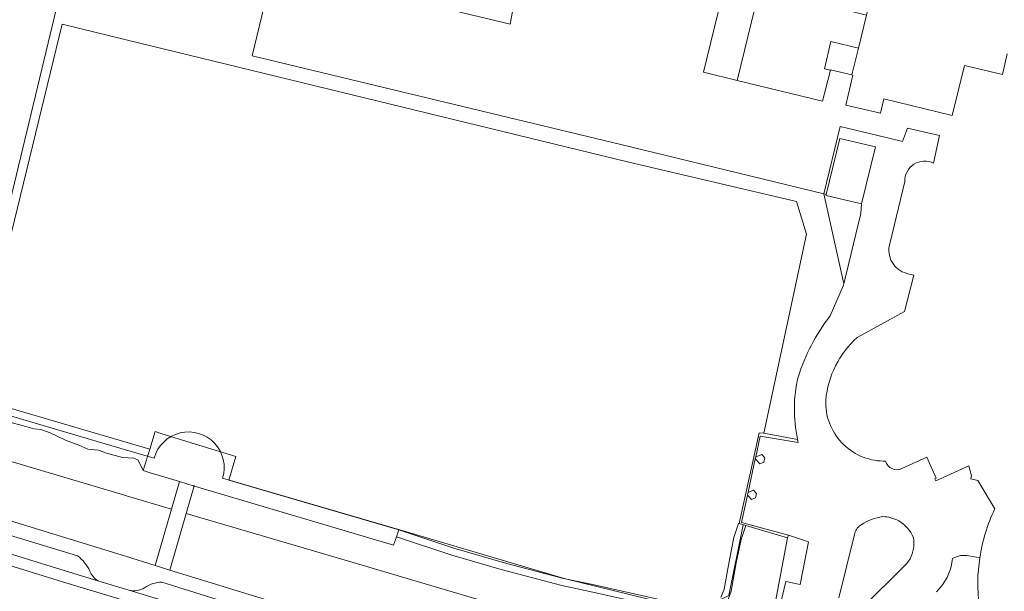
# Model space of a CAD drawing. Header units: metres. Extents: x 151448 to 154749, y 463108 to 465296.
# Tile 271 of 449: x 153986 to 154119, y 463401 to 463478. Entities that reach past the tile are written whole.
import ezdxf

# ---------------------------------------------------------------- set-up
doc = ezdxf.new("R2010")
doc.units = ezdxf.units.M
for name, color, linetype, lineweight in [('B-PV-GK-BESCHOEIING-G', 253, 'Continuous', 9), ('B-PV-GK-KADEMUUR-GV', 253, 'Continuous', 9), ('B-PV-GR-BEPLANTING_CULTUUR_HEESTERS-GV', 253, 'Continuous', 9), ('B-PV-GR-BEPLANTING_CULTUUR_VASTE PLANTENVAK-GV', 253, 'Continuous', 9), ('B-PV-OG-BEBOUWING-GV', 1, 'Continuous', 9), ('B-PV-OG-TERREIN_BEGROEID-GV', 253, 'Continuous', 9), ('B-PV-OG-TERREIN_ERF-GV', 253, 'Continuous', 9), ('B-PV-OG-TERREIN_OEVER-GV', 253, 'Continuous', 9), ('B-PV-OG-WATER_MEER-GV', 253, 'Continuous', 9), ('B-PV-VH-GESLOTENVERHARDING_ASFALT-GV', 253, 'Continuous', 9), ('B-PV-VH-OPENVERHARDING_BETONSTRAATSTEEN-GV', 253, 'Continuous', 9), ('B-PV-VH-OPENVERHARDING_TEGEL-GV', 253, 'Continuous', 9)]:
    doc.layers.add(name, color=color, linetype=linetype, lineweight=lineweight)

msp = doc.modelspace()

# ---------------------------------------------------------------- linework, layer by layer
at = {"layer": 'B-PV-GK-BESCHOEIING-G', "flags": 128}
for points in [[(154000.1, 463475.734), (153991.401, 463477.848), (153978.816, 463426.289)], [(154086.619, 463422.272), (154092.436, 463449.326), (154091.041, 463453.772), (154068.32, 463459.111), (154000.1, 463475.734)], [(153978.816, 463426.289), (154000, 463420.027)], [(154000, 463420.027), (154003.882, 463418.909)], [(154013.166, 463416.16), (154037.36, 463409.099)], [(154037.36, 463409.099), (154059.507, 463402.54), (154077.638, 463398.104), (154081.866, 463400.249), (154083.837, 463409.846)]]:
    msp.add_lwpolyline(points, dxfattribs=at)
at = {"layer": 'B-PV-GK-BESCHOEIING-G'}
msp.add_lwpolyline([(154013.166, 463416.16, 1.016273), (154003.882, 463418.909)], format="xyb", dxfattribs=at)
at = {"layer": 'B-PV-GK-KADEMUUR-GV', "flags": 128}
msp.add_lwpolyline([(154091.217, 463421.435), (154086.619, 463422.272), (154085.995, 463422.319), (154083.3, 463410.006), (154084.168, 463409.747), (154089.857, 463408.051), (154089.963, 463408.412), (154083.61, 463410.171), (154084.406, 463413.879), (154084.486, 463414.252), (154085.466, 463418.818), (154085.52, 463419.067), (154086.124, 463421.881), (154091.308, 463421.001)], close=True, dxfattribs=at)
at = {"layer": 'B-PV-GR-BEPLANTING_CULTUUR_HEESTERS-GV', "flags": 128}
msp.add_lwpolyline([(154084.406, 463413.879), (154084.53, 463413.74), (154084.935, 463413.284), (154085.503, 463413.508), (154085.642, 463414.092), (154085.237, 463414.548), (154084.669, 463414.324), (154084.486, 463414.252)], close=True, dxfattribs=at)
at = {"layer": 'B-PV-GR-BEPLANTING_CULTUUR_VASTE PLANTENVAK-GV', "flags": 128}
msp.add_lwpolyline([(154085.52, 463419.067), (154085.466, 463418.818), (154085.664, 463418.595), (154086.069, 463418.139), (154086.637, 463418.363), (154086.776, 463418.947), (154086.371, 463419.403), (154085.803, 463419.179)], close=True, dxfattribs=at)
at = {"layer": 'B-PV-OG-BEBOUWING-GV', "flags": 128}
for points in [[(153977.741, 463426.547), (153992.596, 463488.378), (153990.953, 463488.776), (153991.776, 463492.198), (154000.126, 463490.178), (154014.238, 463486.763), (154016.817, 463497.425), (154006.175, 463500), (154000, 463501.494), (153997.261, 463502.157), (153997.36, 463502.648), (153997.151, 463502.698), (153995.389, 463503.123), (153984.692, 463505.703)], [(154054.398, 463487.002), (154052.476, 463479.371), (154052.19, 463477.862), (154023.103, 463484.874), (154024.098, 463489.006), (154021.089, 463489.737), (154017.172, 463473.542), (154068.511, 463461.171), (154094.777, 463454.795), (154096.998, 463463.929), (154101.914, 463462.766), (154105.435, 463461.933), (154106.137, 463463.742), (154110.489, 463462.732), (154109.653, 463458.977)], [(154119.656, 463473.823), (154119, 463471.011), (154113.842, 463472.258), (154112.186, 463465.466), (154102.911, 463467.7), (154102.443, 463465.747), (154097.74, 463466.86), (154098.702, 463470.942), (154098.582, 463470.971), (154095.677, 463471.671), (154095.66, 463471.602), (154094.603, 463467.378), (154083.022, 463470.209), (154078.428, 463471.332), (154080.961, 463481.762), (154074.864, 463483.243), (154060.769, 463486.666), (154054.686, 463488.143), (154054.398, 463487.002)], [(154105.76, 463456.457), (154103.719, 463448.001)], [(154106.022, 463444.002), (154106.99, 463443.77), (154105.702, 463438.829), (154099.293, 463435.298)], [(154102.817, 463418.485), (154103.137, 463418.474)], [(154105.364, 463417.473), (154108.762, 463419.039), (154110.008, 463416.174), (154109.844, 463416.098), (154109.97, 463415.805), (154114.445, 463417.838), (154114.824, 463416.507), (154114.71, 463416.07), (154115.691, 463415.835), (154117.995, 463412.009)]]:
    msp.add_lwpolyline(points, dxfattribs=at)
msp.add_lwpolyline([(154095.104, 463454.716), (154095.075, 463454.595), (154099.894, 463453.434), (154101.761, 463461.177), (154096.942, 463462.339)], close=True, dxfattribs=at)
at = {"layer": 'B-PV-OG-BEBOUWING-GV'}
for points in [[(154109.653, 463458.977, 0.5696531), (154105.76, 463456.457)], [(154103.719, 463448.001, 0.4214222), (154106.022, 463444.002)], [(154099.293, 463435.298, 0.1862017), (154095.031, 463426.79)], [(154095.031, 463426.79, 0.4185565), (154102.817, 463418.485)], [(154103.137, 463418.474, 0.4573944), (154105.364, 463417.473)], [(154117.995, 463412.009, 0.0788663), (154115.949, 463405.337)], [(154115.949, 463405.337, 0.07661), (154115.876, 463398.928)]]:
    msp.add_lwpolyline(points, format="xyb", dxfattribs=at)
at = {"layer": 'B-PV-OG-TERREIN_BEGROEID-GV', "flags": 128}
for points in [[(154094.777, 463454.795), (154097.468, 463442.598), (154099.787, 463452.128), (154099.894, 463453.434), (154095.075, 463454.595), (154095.104, 463454.716)], [(154004.016, 463404.318), (154006.243, 463411.975), (154000.125, 463413.783), (154000, 463413.82), (153999.875, 463413.857), (153981.537, 463419.277), (153980.451, 463416.669), (153977.428, 463412.514), (154000, 463405.567)]]:
    msp.add_lwpolyline(points, close=True, dxfattribs=at)
for points in [[(154075.536, 463392.436), (154056.876, 463397.034), (154030.117, 463404.919), (154008.245, 463411.384), (154006.032, 463403.69), (154038.604, 463393.662), (154042.538, 463392.455), (154063.213, 463386.111), (154073.755, 463382.803), (154074.411, 463382.591)], [(154074.411, 463382.591), (154085.904, 463378.883), (154089.593, 463393.724), (154087.717, 463394.134), (154089.618, 463402.122), (154091.547, 463401.722), (154092.695, 463407.529), (154089.963, 463408.412), (154089.857, 463408.051), (154088.192, 463399.412)], [(154112.251, 463405.267), (154112.205, 463405.004)], [(154115.949, 463405.337), (154115.927, 463405.341), (154114.439, 463405.604)]]:
    msp.add_lwpolyline(points, dxfattribs=at)
at = {"layer": 'B-PV-OG-TERREIN_BEGROEID-GV'}
for points in [[(154112.205, 463405.004, -0.1713754), (154110.062, 463400.748)], [(154114.439, 463405.604, 0.1905694), (154112.251, 463405.267)], [(154115.876, 463398.928, -0.07661), (154115.949, 463405.337)]]:
    msp.add_lwpolyline(points, format="xyb", dxfattribs=at)
at = {"layer": 'B-PV-OG-TERREIN_ERF-GV', "flags": 128}
for points in [[(154095.63, 463438.213), (154097.418, 463442.392), (154097.468, 463442.598), (154094.777, 463454.795), (154068.511, 463461.171), (154017.172, 463473.542), (154021.089, 463489.737)], [(154110.584, 463484.431), (154111.605, 463488.474), (154111.757, 463489.074), (154109.34, 463488.288), (154106.989, 463487.386), (154107.248, 463486.577), (154106.796, 463484.601), (154102.165, 463485.692), (154100.557, 463479.083), (154099.462, 463474.586), (154098.582, 463470.971), (154098.702, 463470.942), (154097.74, 463466.86), (154102.443, 463465.747), (154102.911, 463467.7), (154112.186, 463465.466), (154113.842, 463472.258), (154119, 463471.011), (154119.656, 463473.823)], [(153992.596, 463488.378), (153977.741, 463426.547)], [(154082.148, 463485.161), (154078.58, 463485.727), (154075.639, 463486.339), (154074.864, 463483.243), (154080.961, 463481.762), (154078.428, 463471.332), (154083.022, 463470.209), (154085.44, 463480.189), (154086.027, 463482.685), (154092, 463481.203), (154092.825, 463484.788)], [(154023.103, 463484.874), (154052.19, 463477.862), (154052.476, 463479.371)], [(153978.816, 463426.289), (153991.401, 463477.848), (154000.1, 463475.734), (154068.32, 463459.111), (154091.041, 463453.772), (154092.436, 463449.326), (154086.619, 463422.272), (154091.217, 463421.435), (154091.2, 463421.516)], [(154109.653, 463458.977), (154110.489, 463462.732), (154106.137, 463463.742), (154105.435, 463461.933), (154101.914, 463462.766), (154096.998, 463463.929), (154094.777, 463454.795), (154095.104, 463454.716), (154096.942, 463462.339), (154101.761, 463461.177), (154099.894, 463453.434), (154099.787, 463452.128), (154097.468, 463442.598), (154097.418, 463442.392), (154095.63, 463438.213)], [(154103.719, 463448.001), (154105.76, 463456.457)], [(154099.293, 463435.298), (154105.702, 463438.829), (154106.99, 463443.77), (154106.022, 463444.002)], [(154091.2, 463421.516), (154091.217, 463421.435), (154091.308, 463421.001), (154086.124, 463421.881), (154085.52, 463419.067), (154085.803, 463419.179), (154086.371, 463419.403), (154086.776, 463418.947), (154086.637, 463418.363), (154086.069, 463418.139), (154085.664, 463418.595), (154085.466, 463418.818), (154084.486, 463414.252), (154084.669, 463414.324), (154085.237, 463414.548), (154085.642, 463414.092), (154085.503, 463413.508), (154084.935, 463413.284), (154084.53, 463413.74), (154084.406, 463413.879), (154083.61, 463410.171), (154089.963, 463408.412), (154092.695, 463407.529), (154091.547, 463401.722), (154089.618, 463402.122), (154087.717, 463394.134)], [(154103.137, 463418.474), (154102.817, 463418.485)], [(154117.995, 463412.009), (154115.691, 463415.835), (154114.71, 463416.07), (154114.824, 463416.507), (154114.445, 463417.838), (154109.97, 463415.805), (154109.844, 463416.098), (154110.008, 463416.174), (154108.762, 463419.039), (154105.364, 463417.473)], [(154098.983, 463408.687), (154096.81, 463399.923)], [(154096.81, 463399.923), (154098.983, 463408.687)], [(154099.665, 463398.248), (154105.995, 463404.521), (154106.476, 463405.232)], [(154106.476, 463405.232), (154105.995, 463404.521), (154099.665, 463398.248)], [(154112.205, 463405.004), (154112.251, 463405.267)], [(154114.439, 463405.604), (154115.927, 463405.341), (154115.949, 463405.337)]]:
    msp.add_lwpolyline(points, dxfattribs=at)
for points in [[(154100.557, 463479.083), (154096.059, 463480.199), (154097.286, 463485.197), (154095.06, 463484.946), (154092.825, 463484.788), (154092, 463481.203), (154086.027, 463482.685), (154085.44, 463480.189), (154083.022, 463470.209), (154094.603, 463467.378), (154095.66, 463471.602), (154095.427, 463471.656), (154094.845, 463471.79), (154095.704, 463475.518), (154099.462, 463474.586)], [(154098.582, 463470.971), (154099.462, 463474.586), (154095.704, 463475.518), (154094.845, 463471.79), (154095.427, 463471.656), (154095.66, 463471.602), (154095.677, 463471.671)]]:
    msp.add_lwpolyline(points, close=True, dxfattribs=at)
at = {"layer": 'B-PV-OG-TERREIN_ERF-GV'}
for points in [[(154105.76, 463456.457, -0.5696531), (154109.653, 463458.977)], [(154106.022, 463444.002, -0.4214222), (154103.719, 463448.001)], [(154091.289, 463429.894, -0.0914723), (154095.63, 463438.213)], [(154095.63, 463438.213, 0.0914723), (154091.289, 463429.894)], [(154095.031, 463426.79, -0.1862017), (154099.293, 463435.298)], [(154091.2, 463421.516, -0.1132728), (154091.289, 463429.894)], [(154091.289, 463429.894, 0.1132728), (154091.2, 463421.516)], [(154102.817, 463418.485, -0.4185565), (154095.031, 463426.79)], [(154105.364, 463417.473, -0.4573944), (154103.137, 463418.474)], [(154115.949, 463405.337, -0.0788663), (154117.995, 463412.009)], [(154102.75, 463410.958, 0.0997616), (154099.854, 463409.853)], [(154099.854, 463409.853, -0.0997616), (154102.75, 463410.958)], [(154104.941, 463410.361, 0.1146299), (154102.75, 463410.958)], [(154102.75, 463410.958, -0.1146299), (154104.941, 463410.361)], [(154106.941, 463408.103, 0.1587464), (154104.941, 463410.361)], [(154104.941, 463410.361, -0.1587464), (154106.941, 463408.103)], [(154099.854, 463409.853, 0.2047553), (154098.983, 463408.687)], [(154098.983, 463408.687, -0.2047553), (154099.854, 463409.853)], [(154106.476, 463405.232, 0.1647724), (154106.941, 463408.103)], [(154106.941, 463408.103, -0.1647724), (154106.476, 463405.232)], [(154110.062, 463400.748, 0.1713754), (154112.205, 463405.004)], [(154112.251, 463405.267, -0.1905694), (154114.439, 463405.604)]]:
    msp.add_lwpolyline(points, format="xyb", dxfattribs=at)
at = {"layer": 'B-PV-OG-TERREIN_OEVER-GV', "flags": 128}
msp.add_lwpolyline([(154006.243, 463411.975), (154007.333, 463415.721), (154003.223, 463416.965), (154002.401, 463417.214), (154001.719, 463418.623), (154001.132, 463418.896), (153999.603, 463418.964), (153997.405, 463419.551), (153996.34, 463419.987), (153994.879, 463420.11), (153993.664, 463420.656), (153991.84, 463421.317), (153989.751, 463422.34), (153988.523, 463422.763), (153987.553, 463422.858), (153985.656, 463423.404), (153984.618, 463423.691), (153983.936, 463424.1), (153983.399, 463424.567), (153982.787, 463422.282), (153981.537, 463419.277), (153999.875, 463413.857), (154000, 463413.82), (154000.125, 463413.783)], close=True, dxfattribs=at)
msp.add_lwpolyline([(154088.192, 463399.412), (154089.857, 463408.051), (154084.168, 463409.747), (154083.534, 463407.854), (154082.893, 463404.676), (154082.203, 463400.808), (154081.675, 463399.466), (154081.21, 463398.791), (154080.746, 463398.495), (154078.873, 463397.891), (154077.409, 463397.679), (154076.537, 463397.736), (154062.99, 463400.776), (154059.217, 463401.578), (154050.974, 463403.751), (154044.273, 463405.692), (154036.766, 463408.223), (154036.376, 463407.061), (154009.365, 463415.095), (154009.317, 463415.109), (154008.245, 463411.384), (154030.117, 463404.919), (154056.876, 463397.034), (154075.536, 463392.436)], dxfattribs=at)
at = {"layer": 'B-PV-OG-WATER_MEER-GV', "flags": 128}
for points in [[(154080.786, 463399.939), (154081.236, 463401.082), (154081.91, 463404.863), (154082.566, 463408.113), (154083.207, 463410.029), (154083.3, 463410.006), (154085.995, 463422.319), (154086.619, 463422.272), (154092.436, 463449.326), (154091.041, 463453.772), (154068.32, 463459.111), (154000.1, 463475.734), (153991.401, 463477.848), (153978.816, 463426.289)], [(153984.808, 463425.533), (154003.277, 463420.106), (154004.002, 463422.501), (154004.943, 463422.211), (154014.979, 463419.121), (154014.034, 463415.907), (154037.084, 463409.171), (154044.573, 463406.647), (154051.24, 463404.715), (154059.449, 463402.551), (154063.203, 463401.753), (154076.68, 463398.729)], [(154081.675, 463399.466), (154082.203, 463400.808), (154082.893, 463404.676), (154083.534, 463407.854), (154084.168, 463409.747), (154083.3, 463410.006), (154083.207, 463410.029), (154082.566, 463408.113), (154081.91, 463404.863), (154081.236, 463401.082), (154080.786, 463399.939)], [(154076.68, 463398.729), (154063.203, 463401.753), (154059.449, 463402.551), (154051.24, 463404.715), (154044.573, 463406.647), (154037.084, 463409.171), (154036.766, 463408.223), (154044.273, 463405.692), (154050.974, 463403.751), (154059.217, 463401.578), (154062.99, 463400.776)]]:
    msp.add_lwpolyline(points, dxfattribs=at)
for points in [[(154002.401, 463417.214), (154003.277, 463420.106), (153984.808, 463425.533), (153983.741, 463425.847), (153983.399, 463424.567), (153983.936, 463424.1), (153984.618, 463423.691), (153985.656, 463423.404), (153987.553, 463422.858), (153988.523, 463422.763), (153989.751, 463422.34), (153991.84, 463421.317), (153993.664, 463420.656), (153994.879, 463420.11), (153996.34, 463419.987), (153997.405, 463419.551), (153999.603, 463418.964), (154001.132, 463418.896), (154001.719, 463418.623)], [(154007.333, 463415.721), (154007.458, 463415.682), (154009.192, 463415.148), (154009.317, 463415.109), (154009.365, 463415.095), (154036.376, 463407.061), (154036.766, 463408.223), (154037.084, 463409.171), (154014.034, 463415.907), (154014.979, 463419.121), (154004.943, 463422.211), (154004.002, 463422.501), (154003.277, 463420.106), (154002.401, 463417.214), (154003.223, 463416.965)]]:
    msp.add_lwpolyline(points, close=True, dxfattribs=at)
at = {"layer": 'B-PV-VH-GESLOTENVERHARDING_ASFALT-GV', "flags": 128}
for points in [[(153958.099, 463414.001), (153956.445, 463414.552), (153953.796, 463415.313), (153951.033, 463416.106), (153947.824, 463417.03), (153946.202, 463417.497), (153939.299, 463419.619), (153933.48, 463421.408), (153933.074, 463421.532), (153932.644, 463420.131), (153947.408, 463415.642), (153950.602, 463414.671), (153956.029, 463413.111), (153991.456, 463402.106), (154015.336, 463394.884), (154060.767, 463380.884), (154072.7, 463377.008), (154084.251, 463373.257), (154088.918, 463371.493), (154091.789, 463370.084), (154095.282, 463368.679), (154097.887, 463367.844)], [(154015.336, 463394.884), (153991.456, 463402.106), (153956.029, 463413.111), (153950.602, 463414.671), (153947.408, 463415.642), (153932.644, 463420.131), (153930.907, 463414.464), (153945.711, 463409.982), (153948.9, 463409.017), (153954.118, 463407.439), (153963.793, 463404.448), (153969.647, 463402.617), (153979.789, 463399.542)], [(154089.45, 463372.9), (154084.356, 463374.799), (154073.14, 463378.444), (154061.216, 463382.315), (154042.105, 463388.194), (154041.279, 463388.449), (154037.224, 463389.7), (154037.218, 463389.704), (154015.678, 463396.346), (154000.462, 463400.954), (154000.303, 463400.998), (154000, 463401.089), (153996.227, 463402.23), (153996.223, 463402.233), (153991.82, 463403.564), (153975.82, 463408.537), (153958.46, 463413.89)]]:
    msp.add_lwpolyline(points, dxfattribs=at)
at = {"layer": 'B-PV-VH-OPENVERHARDING_BETONSTRAATSTEEN-GV', "flags": 128}
for points in [[(153993.479, 463405.637), (153962.613, 463415.005)], [(153958.46, 463413.89), (153975.82, 463408.537), (153991.82, 463403.564), (153996.223, 463402.233)], [(154034.359, 463392.823), (154004.941, 463402.044)], [(154000.462, 463400.954), (154015.678, 463396.346), (154037.218, 463389.704)]]:
    msp.add_lwpolyline(points, dxfattribs=at)
at = {"layer": 'B-PV-VH-OPENVERHARDING_BETONSTRAATSTEEN-GV'}
for points in [[(153995.148, 463403.526, 0.1243704), (153993.479, 463405.637)], [(153996.223, 463402.233, -0.1308914), (153995.148, 463403.526)], [(154004.941, 463402.044, 0.1478359), (154002.573, 463401.288)], [(154002.573, 463401.288, -0.208387), (154000.462, 463400.954)]]:
    msp.add_lwpolyline(points, format="xyb", dxfattribs=at)
at = {"layer": 'B-PV-VH-OPENVERHARDING_TEGEL-GV', "flags": 128}
for points in [[(154085.904, 463378.883), (154074.411, 463382.591), (154073.755, 463382.803), (154063.213, 463386.111), (154042.538, 463392.455), (154038.604, 463393.662), (154006.032, 463403.69), (154004.016, 463404.318), (154000, 463405.567), (153977.428, 463412.514), (153975.781, 463413.021), (153961.985, 463417.24), (153962.155, 463417.923), (153962.397, 463418.893), (153962.236, 463418.932), (153958.643, 463420.372), (153952.857, 463422.141), (153952.628, 463421.132), (153954.012, 463416.023), (153953.796, 463415.313), (153956.445, 463414.552), (153958.099, 463414.001)], [(153962.613, 463415.005), (153993.479, 463405.637)], [(153996.223, 463402.233), (153996.227, 463402.23), (154000, 463401.089), (154000.303, 463400.998), (154000.462, 463400.954)], [(154004.941, 463402.044), (154034.359, 463392.823)]]:
    msp.add_lwpolyline(points, dxfattribs=at)
msp.add_lwpolyline([(154006.243, 463411.975), (154004.016, 463404.318), (154006.032, 463403.69), (154008.245, 463411.384), (154009.317, 463415.109), (154009.192, 463415.148), (154007.458, 463415.682), (154007.333, 463415.721)], close=True, dxfattribs=at)
at = {"layer": 'B-PV-VH-OPENVERHARDING_TEGEL-GV'}
for points in [[(153993.479, 463405.637, -0.1243704), (153995.148, 463403.526)], [(153995.148, 463403.526, 0.1308914), (153996.223, 463402.233)], [(154002.573, 463401.288, -0.1478359), (154004.941, 463402.044)], [(154000.462, 463400.954, 0.208387), (154002.573, 463401.288)]]:
    msp.add_lwpolyline(points, format="xyb", dxfattribs=at)

doc.saveas('drawing.dxf')
